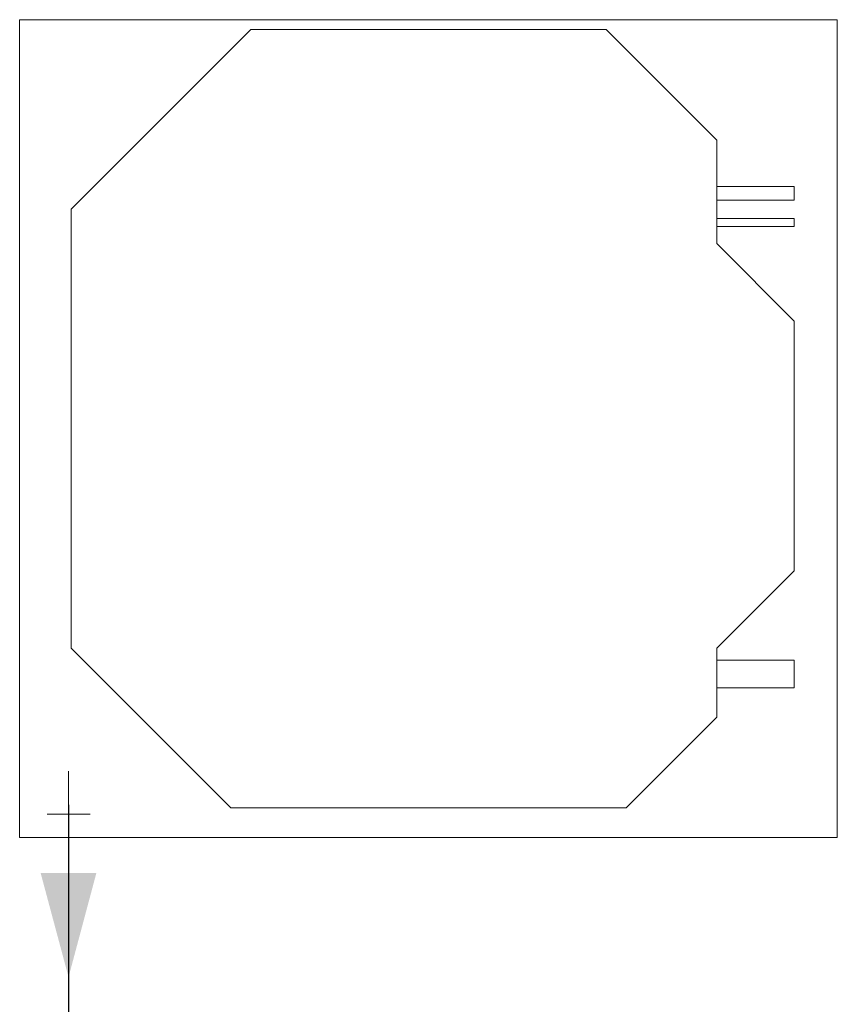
# Model space of a CAD drawing. Header units: millimetres. Extents: x -261 to 187, y -214 to 106.
# Tile 319 of 656: x -212.367 to -211.417, y -88.098 to -86.955. Entities that reach past the tile are written whole.
import ezdxf

# ---------------------------------------------------------------- set-up
doc = ezdxf.new("R2010")
doc.units = ezdxf.units.MM
doc.header["$LTSCALE"] = 0.005
doc.header["$MEASUREMENT"] = 0
for name, color, linetype, lineweight in [('AP-Condutos Ar condicionado', 4, 'Continuous', 25), ('AP-Conexões Ar condicionado', 9, 'Continuous', 18), ('AP-Sentido conduto Ar condicionado', 9, 'Continuous', 30), ('M-EQPM', 7, 'Continuous', 18)]:
    doc.layers.add(name, color=color, linetype=linetype, lineweight=lineweight)

msp = doc.modelspace()

# ---------------------------------------------------------------- hatches: boundary and pattern name
at = {"layer": 'AP-Sentido conduto Ar condicionado', "linetype": 'Continuous'}
msp.add_hatch(color=7, dxfattribs=at).paths.add_polyline_path([(-212.3101, -88.0669), (-212.2778, -87.9461), (-212.3425, -87.9461)])

# ---------------------------------------------------------------- linework, layer by layer
at = {"layer": 'AP-Condutos Ar condicionado'}
msp.add_line((-212.3101, -87.8777), (-212.3101, -88.2978), dxfattribs=at)
at = {"layer": 'AP-Conexões Ar condicionado'}
for p, q in [((-212.3101, -87.8277), (-212.3101, -87.8777)), ((-212.2851, -87.8777), (-212.3351, -87.8777))]:
    msp.add_line(p, q, dxfattribs=at)
at = {"layer": 'AP-Sentido conduto Ar condicionado'}
msp.add_lwpolyline([(-212.3101, -87.8669), (-212.3101, -88.3086)], dxfattribs=at)
at = {"layer": 'M-EQPM', "color": 8, "lineweight": 5}
for p, q in [((-211.8919, -86.9548), (-212.3669, -86.9548)), ((-212.3669, -86.9548), (-212.3669, -87.9048)), ((-212.3669, -87.9048), (-212.3669, -86.9548)), ((-212.3669, -86.9548), (-211.4169, -86.9548)), ((-211.4169, -86.9548), (-211.8919, -86.9548)), ((-211.4169, -87.9048), (-211.4169, -86.9548)), ((-211.4169, -86.9548), (-211.4169, -87.9048)), ((-212.0983, -86.9662), (-212.3069, -87.1748)), ((-212.3069, -87.1748), (-212.0983, -86.9662)), ((-211.6855, -86.9662), (-212.0983, -86.9662)), ((-212.0983, -86.9662), (-211.6855, -86.9662)), ((-211.5569, -87.0948), (-211.6855, -86.9662)), ((-211.6855, -86.9662), (-211.5569, -87.0948)), ((-211.5569, -87.2148), (-211.5569, -87.0948)), ((-211.5569, -87.0948), (-211.5569, -87.2148)), ((-211.4669, -87.1486), (-211.5569, -87.1486)), ((-211.4669, -87.1645), (-211.4669, -87.1486)), ((-211.5569, -87.1645), (-211.4669, -87.1645)), ((-212.3069, -87.1748), (-212.3069, -87.6848)), ((-212.3069, -87.6848), (-212.3069, -87.1748)), ((-211.4669, -87.1856), (-211.5569, -87.1856)), ((-211.5569, -87.1951), (-211.4669, -87.1951)), ((-211.4669, -87.1951), (-211.4669, -87.1856)), ((-211.4669, -87.3048), (-211.5569, -87.2148)), ((-211.5569, -87.2148), (-211.4669, -87.3048)), ((-211.4669, -87.5948), (-211.4669, -87.3048)), ((-211.4669, -87.3048), (-211.4669, -87.5948)), ((-211.5569, -87.6848), (-211.4669, -87.5948)), ((-211.4669, -87.5948), (-211.5569, -87.6848)), ((-212.3069, -87.6848), (-212.1215, -87.8702)), ((-212.1215, -87.8702), (-212.3069, -87.6848)), ((-211.5569, -87.7648), (-211.5569, -87.6848)), ((-211.5569, -87.6848), (-211.5569, -87.7648)), ((-211.4669, -87.6988), (-211.5569, -87.6988)), ((-211.4669, -87.7308), (-211.4669, -87.6988)), ((-211.5569, -87.7308), (-211.4669, -87.7308)), ((-211.6623, -87.8702), (-211.5569, -87.7648)), ((-211.5569, -87.7648), (-211.6623, -87.8702)), ((-212.1215, -87.8702), (-211.6623, -87.8702)), ((-211.6623, -87.8702), (-212.1215, -87.8702)), ((-212.3669, -87.9048), (-211.4169, -87.9048)), ((-211.4169, -87.9048), (-212.3669, -87.9048))]:
    msp.add_line(p, q, dxfattribs=at)

doc.saveas('drawing.dxf')
